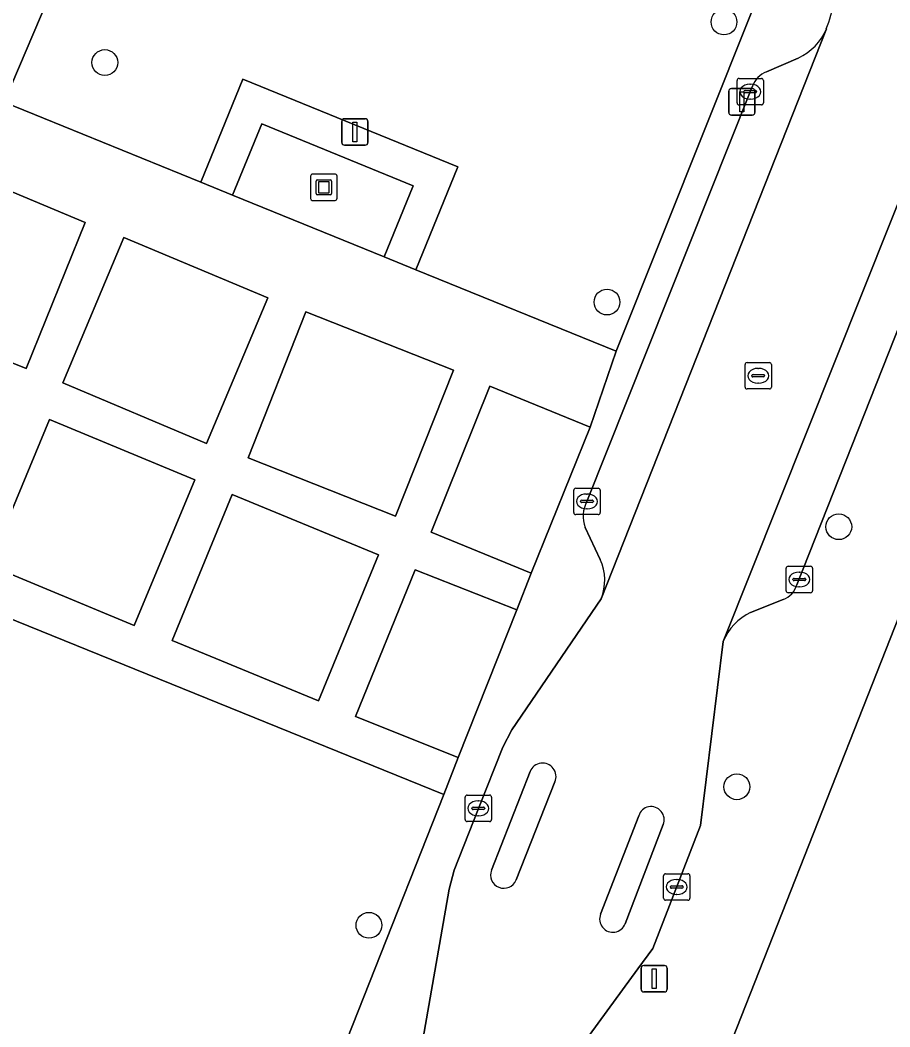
# Model space of a CAD drawing. Extents: x 159817 to 160765, y 380688 to 381638.
# Drawn here: x 160319.44 to 160352.4, y 381375.72 to 381413.85 of the extents above; entities that cross this region are included whole.
import ezdxf

# ---------------------------------------------------------------- set-up
doc = ezdxf.new("R2010")
doc.units = 0
for name, color, linetype in [('IMGEO_Boom', 7, 'Continuous'), ('IMGEO_Erf', 7, 'Continuous'), ('IMGEO_Groenvoorziening', 7, 'Continuous'), ('IMGEO_Haag', 7, 'Continuous'), ('IMGEO_Kolk', 7, 'Continuous'), ('IMGEO_Kunstobject', 7, 'Continuous'), ('IMGEO_Lichtmast', 7, 'Continuous'), ('IMGEO_Parkeervlak_open', 7, 'Continuous'), ('IMGEO_Rijbaan_lokaal_open', 7, 'Continuous'), ('IMGEO_Rioolput', 7, 'Continuous'), ('IMGEO_Verkeersbordpaal', 7, 'Continuous'), ('IMGEO_Verkeerseiland_open', 7, 'Continuous'), ('IMGEO_Voetpad_open', 7, 'Continuous')]:
    doc.layers.add(name, color=color, linetype=linetype)

msp = doc.modelspace()

# ---------------------------------------------------------------- linework, layer by layer
at = {"layer": 'IMGEO_Boom'}
for centre in [(160346.114, 381413.78), (160322.651, 381412.243), (160341.681, 381403.171), (160350.464, 381394.662), (160346.603, 381384.814), (160332.659, 381379.567)]:
    msp.add_circle(centre, 0.489, dxfattribs=at)
at = {"layer": 'IMGEO_Erf'}
msp.add_lwpolyline([(160353.609, 381393.461), (160344.195, 381369.593), (160344.446, 381369.494), (160348.44, 381367.919), (160349.51, 381370.633), (160352.707, 381369.373)], dxfattribs=at)
at = {"layer": 'IMGEO_Groenvoorziening'}
msp.add_lwpolyline([(160324.576, 381424.229), (160322.466, 381419.271), (160318.838, 381410.743), (160326.286, 381407.712), (160327.883, 381411.613), (160336.031, 381408.291), (160334.437, 381404.394), (160342.024, 381401.307), (160347.167, 381414.181)], dxfattribs=at)
for points in [[(160334.437, 381404.394), (160336.031, 381408.291), (160327.883, 381411.613), (160326.286, 381407.712), (160327.49, 381407.222), (160328.594, 381409.919), (160334.335, 381407.578), (160333.233, 381404.884)], [(160321.903, 381406.187), (160317.588, 381407.992), (160315.206, 381402.446), (160319.673, 381400.657)], [(160328.825, 381403.331), (160323.376, 381405.623), (160321.058, 381400.113), (160326.507, 381397.82)], [(160335.862, 381400.59), (160330.271, 381402.804), (160328.08, 381397.273), (160333.67, 381395.058)], [(160341.047, 381398.434), (160337.235, 381399.988), (160335.017, 381394.453), (160338.806, 381392.902)], [(160326.06, 381396.436), (160320.556, 381398.727), (160318.258, 381393.208), (160323.762, 381390.917)], [(160333.023, 381393.6), (160327.475, 381395.886), (160325.196, 381390.355), (160330.744, 381388.069)], [(160327.681, 381364.751), (160321.709, 381367.163), (160324.123, 381372.682), (160329.863, 381370.275), (160335.491, 381384.517), (160311.657, 381394.179), (160274.636, 381307.919), (160279.077, 381305.951), (160276.769, 381300.449), (160285.55, 381296.997), (160287.869, 381302.661), (160293.501, 381300.328), (160291.365, 381294.711), (160298.844, 381291.771), (160304.091, 381305.049), (160298.398, 381307.165), (160300.615, 381313.142), (160306.429, 381310.967)], [(160338.258, 381391.52), (160334.414, 381393.028), (160332.147, 381387.481), (160336.045, 381385.919)]]:
    msp.add_lwpolyline(points, close=True, dxfattribs=at)
at = {"layer": 'IMGEO_Haag'}
msp.add_lwpolyline([(160334.437, 381404.394), (160336.031, 381408.291), (160327.883, 381411.613), (160326.286, 381407.712), (160327.49, 381407.222), (160328.594, 381409.919), (160334.335, 381407.578), (160333.233, 381404.884)], close=True, dxfattribs=at)
at = {"layer": 'IMGEO_Kolk'}
for p, q in [((160346.684, 381411.64), (160347.536, 381411.64)), ((160346.609, 381410.714), (160346.609, 381411.566)), ((160347.097, 381411.42), (160347.122, 381411.42)), ((160347.61, 381411.566), (160347.61, 381410.714)), ((160346.868, 381411.134), (160346.868, 381411.146)), ((160347.306, 381411.097), (160346.908, 381411.097)), ((160346.911, 381411.183), (160347.309, 381411.183)), ((160347.352, 381411.146), (160347.352, 381411.134)), ((160347.536, 381410.64), (160346.684, 381410.64)), ((160347.12, 381410.86), (160347.095, 381410.86)), ((160340.421, 381395.196), (160340.421, 381396.048)), ((160340.496, 381396.122), (160341.348, 381396.122)), ((160341.422, 381396.048), (160341.422, 381395.196)), ((160340.68, 381395.616), (160340.68, 381395.628)), ((160340.723, 381395.665), (160341.121, 381395.665)), ((160340.909, 381395.902), (160340.934, 381395.902)), ((160341.164, 381395.628), (160341.164, 381395.616)), ((160341.118, 381395.579), (160340.72, 381395.579)), ((160340.932, 381395.342), (160340.907, 381395.342)), ((160341.348, 381395.122), (160340.496, 381395.122)), ((160348.47, 381392.239), (160348.47, 381393.091)), ((160348.545, 381393.165), (160349.397, 381393.165)), ((160349.471, 381393.091), (160349.471, 381392.239)), ((160348.729, 381392.659), (160348.729, 381392.671)), ((160349.167, 381392.622), (160348.769, 381392.622)), ((160348.772, 381392.708), (160349.17, 381392.708)), ((160348.958, 381392.945), (160348.983, 381392.945)), ((160349.213, 381392.671), (160349.213, 381392.659)), ((160348.981, 381392.385), (160348.956, 381392.385)), ((160349.397, 381392.165), (160348.545, 381392.165)), ((160336.304, 381383.57), (160336.304, 381384.422)), ((160336.379, 381384.496), (160337.231, 381384.496)), ((160336.792, 381384.276), (160336.817, 381384.276)), ((160337.305, 381384.422), (160337.305, 381383.57)), ((160336.563, 381383.99), (160336.563, 381384.002)), ((160337.001, 381383.953), (160336.603, 381383.953)), ((160336.606, 381384.039), (160337.004, 381384.039)), ((160337.047, 381384.002), (160337.047, 381383.99)), ((160337.231, 381383.496), (160336.379, 381383.496)), ((160336.815, 381383.716), (160336.79, 381383.716)), ((160343.897, 381381.519), (160344.749, 381381.519)), ((160343.822, 381380.593), (160343.822, 381381.445)), ((160344.31, 381381.299), (160344.335, 381381.299)), ((160344.823, 381381.445), (160344.823, 381380.593)), ((160344.081, 381381.013), (160344.081, 381381.025)), ((160344.519, 381380.976), (160344.121, 381380.976)), ((160344.124, 381381.062), (160344.522, 381381.062)), ((160344.565, 381381.025), (160344.565, 381381.013)), ((160344.749, 381380.519), (160343.897, 381380.519)), ((160344.333, 381380.739), (160344.308, 381380.739))]:
    msp.add_line(p, q, dxfattribs=at)
for points in [[(160346.684, 381411.64), (160347.536, 381411.64)], [(160346.609, 381410.714), (160346.609, 381411.566)], [(160347.61, 381411.566), (160347.61, 381410.714)], [(160347.536, 381410.64), (160346.684, 381410.64)], [(160340.421, 381395.196), (160340.421, 381396.048)], [(160340.496, 381396.122), (160341.348, 381396.122)], [(160341.422, 381396.048), (160341.422, 381395.196)], [(160341.348, 381395.122), (160340.496, 381395.122)], [(160348.47, 381392.239), (160348.47, 381393.091)], [(160348.545, 381393.165), (160349.397, 381393.165)], [(160349.471, 381393.091), (160349.471, 381392.239)], [(160349.397, 381392.165), (160348.545, 381392.165)], [(160336.304, 381383.57), (160336.304, 381384.422)], [(160336.379, 381384.496), (160337.231, 381384.496)], [(160337.305, 381384.422), (160337.305, 381383.57)], [(160337.231, 381383.496), (160336.379, 381383.496)], [(160343.897, 381381.519), (160344.749, 381381.519)], [(160343.822, 381380.593), (160343.822, 381381.445)], [(160344.823, 381381.445), (160344.823, 381380.593)], [(160344.749, 381380.519), (160343.897, 381380.519)]]:
    msp.add_lwpolyline(points, dxfattribs=at)
for centre, radius, start, end in [((160346.686, 381411.564), 0.0765, 91.552, 178.448), ((160346.686, 381411.564), 0.0765, 91.552, 178.448), ((160347.534, 381411.564), 0.0765, 1.552, 88.448), ((160347.534, 381411.564), 0.0765, 1.552, 88.448), ((160346.908, 381411.143), 0.0403, 85.8775, 175.7526), ((160346.905, 381411.133), 0.0366, 178.938, 274.7102), ((160347.309, 381411.14), 0.043, 264.8664, 352.4533), ((160347.313, 381411.145), 0.0386, 1.7309, 96.639), ((160346.686, 381410.716), 0.0765, 181.552, 268.448), ((160346.686, 381410.716), 0.0765, 181.552, 268.448), ((160347.534, 381410.716), 0.0765, 271.552, 358.448), ((160347.534, 381410.716), 0.0765, 271.552, 358.448), ((160340.498, 381396.046), 0.0765, 91.552, 178.448), ((160340.498, 381396.046), 0.0765, 91.552, 178.448), ((160341.346, 381396.046), 0.0765, 1.552, 88.448), ((160341.346, 381396.046), 0.0765, 1.552, 88.448), ((160340.72, 381395.625), 0.0403, 85.8775, 175.7526), ((160340.717, 381395.615), 0.0366, 178.938, 274.7102), ((160341.121, 381395.622), 0.043, 264.8664, 352.4533), ((160341.125, 381395.627), 0.0386, 1.7309, 96.639), ((160340.498, 381395.198), 0.0765, 181.552, 268.448), ((160340.498, 381395.198), 0.0765, 181.552, 268.448), ((160341.346, 381395.198), 0.0765, 271.552, 358.448), ((160341.346, 381395.198), 0.0765, 271.552, 358.448), ((160348.547, 381393.089), 0.0765, 91.552, 178.448), ((160348.547, 381393.089), 0.0765, 91.552, 178.448), ((160349.395, 381393.089), 0.0765, 1.552, 88.448), ((160349.395, 381393.089), 0.0765, 1.552, 88.448), ((160348.769, 381392.668), 0.0403, 85.8775, 175.7526), ((160348.766, 381392.658), 0.0366, 178.938, 274.7102), ((160349.17, 381392.665), 0.043, 264.8664, 352.4533), ((160349.174, 381392.67), 0.0386, 1.7309, 96.639), ((160348.547, 381392.241), 0.0765, 181.552, 268.448), ((160348.547, 381392.241), 0.0765, 181.552, 268.448), ((160349.395, 381392.241), 0.0765, 271.552, 358.448), ((160349.395, 381392.241), 0.0765, 271.552, 358.448), ((160336.381, 381384.42), 0.0765, 91.552, 178.448), ((160336.381, 381384.42), 0.0765, 91.552, 178.448), ((160337.229, 381384.42), 0.0765, 1.552, 88.448), ((160337.229, 381384.42), 0.0765, 1.552, 88.448), ((160336.603, 381383.999), 0.0403, 85.8775, 175.7526), ((160336.6, 381383.989), 0.0366, 178.938, 274.7102), ((160337.004, 381383.996), 0.043, 264.8664, 352.4533), ((160337.008, 381384.001), 0.0386, 1.7309, 96.639), ((160336.381, 381383.572), 0.0765, 181.552, 268.448), ((160336.381, 381383.572), 0.0765, 181.552, 268.448), ((160337.229, 381383.572), 0.0765, 271.552, 358.448), ((160337.229, 381383.572), 0.0765, 271.552, 358.448), ((160343.899, 381381.443), 0.0765, 91.552, 178.448), ((160343.899, 381381.443), 0.0765, 91.552, 178.448), ((160344.747, 381381.443), 0.0765, 1.552, 88.448), ((160344.747, 381381.443), 0.0765, 1.552, 88.448), ((160344.121, 381381.022), 0.0403, 85.8775, 175.7526), ((160344.118, 381381.012), 0.0366, 178.938, 274.7102), ((160344.522, 381381.019), 0.043, 264.8664, 352.4533), ((160344.526, 381381.024), 0.0386, 1.7309, 96.639), ((160343.899, 381380.595), 0.0765, 181.552, 268.448), ((160343.899, 381380.595), 0.0765, 181.552, 268.448), ((160344.747, 381380.595), 0.0765, 271.552, 358.448), ((160344.747, 381380.595), 0.0765, 271.552, 358.448)]:
    msp.add_arc(centre, radius, start, end, dxfattribs=at)
for centre, major_axis, ratio, start_param, end_param in [((160347.096, 381411.14), (-0.387, 0.002), 0.722429, 4.712389, 7.853982), ((160347.121, 381411.14), (-0.39, 0.002), 0.717154, 1.570796, 4.712389), ((160340.908, 381395.622), (-0.387, 0.002), 0.722429, 4.712389, 7.853982), ((160340.933, 381395.622), (-0.39, 0.002), 0.717154, 1.570796, 4.712389), ((160348.957, 381392.665), (-0.387, 0.002), 0.722429, 4.712389, 7.853982), ((160348.982, 381392.665), (-0.39, 0.002), 0.717154, 1.570796, 4.712389), ((160336.791, 381383.996), (-0.387, 0.002), 0.722429, 4.712389, 7.853982), ((160336.816, 381383.996), (-0.39, 0.002), 0.717154, 1.570796, 4.712389), ((160344.309, 381381.019), (-0.387, 0.002), 0.722429, 4.712389, 7.853982), ((160344.334, 381381.019), (-0.39, 0.002), 0.717154, 1.570796, 4.712389)]:
    msp.add_ellipse(centre, major_axis=major_axis, ratio=ratio, start_param=start_param, end_param=end_param, dxfattribs=at)
at = {"layer": 'IMGEO_Kunstobject'}
for p, q in [((160330.449, 381407.935), (160330.449, 381407.094)), ((160330.449, 381407.935), (160330.449, 381407.094)), ((160331.365, 381408.019), (160330.524, 381408.019)), ((160331.365, 381408.019), (160330.524, 381408.019)), ((160331.449, 381407.103), (160331.449, 381407.944)), ((160331.449, 381407.103), (160331.449, 381407.944)), ((160330.663, 381407.283), (160330.663, 381407.757)), ((160330.713, 381407.807), (160331.187, 381407.807)), ((160330.743, 381407.707), (160330.743, 381407.333)), ((160331.137, 381407.727), (160330.763, 381407.727)), ((160331.157, 381407.333), (160331.157, 381407.707)), ((160331.237, 381407.757), (160331.237, 381407.283)), ((160331.187, 381407.233), (160330.713, 381407.233)), ((160330.763, 381407.313), (160331.137, 381407.313)), ((160330.533, 381407.019), (160331.374, 381407.019)), ((160330.533, 381407.019), (160331.374, 381407.019))]:
    msp.add_line(p, q, dxfattribs=at)
for centre, radius, start, end in [((160330.527, 381407.941), 0.0779, 92.4484, 184.2845), ((160330.527, 381407.941), 0.0779, 92.4484, 184.2845), ((160331.371, 381407.941), 0.0779, 2.4484, 94.2845), ((160331.371, 381407.941), 0.0779, 2.4484, 94.2845), ((160330.713, 381407.757), 0.05, 90, 180), ((160330.763, 381407.707), 0.02, 90, 180), ((160331.137, 381407.707), 0.02, 360, 90), ((160331.187, 381407.757), 0.05, 360, 90), ((160330.527, 381407.097), 0.0779, 182.4484, 274.2845), ((160330.527, 381407.097), 0.0779, 182.4484, 274.2845), ((160330.713, 381407.283), 0.05, 180, 270), ((160330.763, 381407.333), 0.02, 180, 270), ((160331.137, 381407.333), 0.02, 270, 0), ((160331.187, 381407.283), 0.05, 270, 0), ((160331.371, 381407.097), 0.0779, 272.4484, 4.2845), ((160331.371, 381407.097), 0.0779, 272.4484, 4.2845)]:
    msp.add_arc(centre, radius, start, end, dxfattribs=at)
at = {"layer": 'IMGEO_Lichtmast'}
for p, q in [((160346.396, 381411.256), (160347.186, 381411.256)), ((160347.186, 381411.256), (160346.396, 381411.256)), ((160346.296, 381410.356), (160346.296, 381411.156)), ((160346.296, 381411.156), (160346.296, 381410.356)), ((160347.286, 381411.156), (160347.286, 381410.356)), ((160347.286, 381410.356), (160347.286, 381411.156)), ((160347.186, 381410.256), (160346.396, 381410.256)), ((160346.396, 381410.256), (160347.186, 381410.256)), ((160342.971, 381377.143), (160342.971, 381377.943)), ((160342.971, 381377.943), (160342.971, 381377.143)), ((160343.071, 381378.043), (160343.861, 381378.043)), ((160343.861, 381378.043), (160343.071, 381378.043)), ((160343.961, 381377.943), (160343.961, 381377.143)), ((160343.961, 381377.143), (160343.961, 381377.943)), ((160343.861, 381377.043), (160343.071, 381377.043)), ((160343.071, 381377.043), (160343.861, 381377.043))]:
    msp.add_line(p, q, dxfattribs=at)
for points in [[(160346.716, 381411.131), (160346.866, 381411.131), (160346.866, 381410.381), (160346.716, 381410.381), (160346.716, 381411.131)], [(160343.391, 381377.918), (160343.541, 381377.918), (160343.541, 381377.168), (160343.391, 381377.168), (160343.391, 381377.918)]]:
    msp.add_lwpolyline(points, dxfattribs=at)
for centre, start, end in [((160346.396, 381411.156), 90, 180), ((160346.396, 381411.156), 90, 180), ((160347.186, 381411.156), 0, 90), ((160347.186, 381411.156), 360, 90), ((160346.396, 381410.356), 180, 270), ((160346.396, 381410.356), 180, 270), ((160347.186, 381410.356), 270, 0), ((160347.186, 381410.356), 270, 0), ((160343.071, 381377.943), 90, 180), ((160343.071, 381377.943), 90, 180), ((160343.861, 381377.943), 0, 90), ((160343.861, 381377.943), 360, 90), ((160343.071, 381377.143), 180, 270), ((160343.071, 381377.143), 180, 270), ((160343.861, 381377.143), 270, 0), ((160343.861, 381377.143), 270, 0)]:
    msp.add_arc(centre, 0.1, start, end, dxfattribs=at)
at = {"layer": 'IMGEO_Parkeervlak_open'}
for points in [[(160341.463, 381391.931), (160349.993, 381413.519)], [(160348.931, 381412.411), (160347.726, 381411.893)], [(160347.196, 381411.344), (160347.111, 381411.14), (160340.922, 381395.621)], [(160354.547, 381411.509), (160346.086, 381390.314)], [(160348.876, 381392.46), (160355.132, 381408.254)], [(160340.851, 381394.636), (160341.423, 381393.423)], [(160347.125, 381391.417), (160348.361, 381391.903)]]:
    msp.add_lwpolyline(points, dxfattribs=at)
for centre, radius, start, end in [((160348.003, 381414.364), 2.162, 295.4265, 337.0023), ((160348.014, 381411.084), 0.858, 109.6191, 162.3985), ((160341.94, 381395.053), 1.166, 150.8135, 200.9409), ((160339.676, 381392.63), 1.919, 338.6503, 24.4211), ((160348.038, 381392.718), 0.876, 291.5964, 342.8909), ((160348.038, 381389.516), 2.109, 115.6593, 157.7635)]:
    msp.add_arc(centre, radius, start, end, dxfattribs=at)
at = {"layer": 'IMGEO_Rijbaan_lokaal_open'}
for points in [[(160349.993, 381413.519), (160341.463, 381391.931), (160338.069, 381386.973), (160337.727, 381386.312), (160336.806, 381383.995), (160335.886, 381381.655), (160335.694, 381380.931), (160334.664, 381375.02), (160334.58, 381374.806), (160327.725, 381357.024), (160326.426, 381355.415), (160325.632, 381355.733), (160324.621, 381353.178), (160311.054, 381318.986)], [(160317.046, 381316.965), (160324.406, 381335.726), (160339.132, 381372.508), (160339.393, 381373.215), (160340.19, 381374.267), (160342.853, 381377.914), (160343.412, 381378.689), (160345.23, 381383.344), (160346.086, 381390.314), (160354.547, 381411.509)], [(160337.299, 381381.657), (160338.765, 381385.393)], [(160339.708, 381384.999), (160338.237, 381381.283)], [(160341.439, 381379.988), (160342.883, 381383.715)], [(160343.811, 381383.382), (160342.369, 381379.628)]]:
    msp.add_lwpolyline(points, dxfattribs=at)
for centre, radius, start, end in [((160344.729, 381415.554), 5.643, 338.8624, 0.9032), ((160339.238, 381385.2), 0.511, 336.8987, 157.7494), ((160343.354, 381383.569), 0.493, 337.7785, 162.7419), ((160337.77, 381381.474), 0.505, 158.7697, 337.7539), ((160341.901, 381379.801), 0.499, 157.9708, 339.7067)]:
    msp.add_arc(centre, radius, start, end, dxfattribs=at)
at = {"layer": 'IMGEO_Rioolput'}
for p, q in [((160346.912, 381399.954), (160346.912, 381400.806)), ((160346.987, 381400.88), (160347.839, 381400.88)), ((160347.4, 381400.66), (160347.425, 381400.66)), ((160347.913, 381400.806), (160347.913, 381399.954)), ((160347.171, 381400.374), (160347.171, 381400.386)), ((160347.609, 381400.337), (160347.211, 381400.337)), ((160347.214, 381400.423), (160347.612, 381400.423)), ((160347.655, 381400.386), (160347.655, 381400.374)), ((160347.839, 381399.88), (160346.987, 381399.88)), ((160347.423, 381400.1), (160347.398, 381400.1))]:
    msp.add_line(p, q, dxfattribs=at)
for points in [[(160346.912, 381399.954), (160346.912, 381400.806)], [(160346.987, 381400.88), (160347.839, 381400.88)], [(160347.913, 381400.806), (160347.913, 381399.954)], [(160347.839, 381399.88), (160346.987, 381399.88)]]:
    msp.add_lwpolyline(points, dxfattribs=at)
for centre, radius, start, end in [((160346.989, 381400.804), 0.0765, 91.552, 178.448), ((160346.989, 381400.804), 0.0765, 91.552, 178.448), ((160347.837, 381400.804), 0.0765, 1.552, 88.448), ((160347.837, 381400.804), 0.0765, 1.552, 88.448), ((160347.211, 381400.383), 0.0403, 85.8775, 175.7526), ((160347.208, 381400.373), 0.0366, 178.938, 274.7102), ((160347.612, 381400.38), 0.043, 264.8664, 352.4533), ((160347.616, 381400.385), 0.0386, 1.7309, 96.639), ((160346.989, 381399.956), 0.0765, 181.552, 268.448), ((160346.989, 381399.956), 0.0765, 181.552, 268.448), ((160347.837, 381399.956), 0.0765, 271.552, 358.448), ((160347.837, 381399.956), 0.0765, 271.552, 358.448)]:
    msp.add_arc(centre, radius, start, end, dxfattribs=at)
for centre, major_axis, ratio, start_param, end_param in [((160347.399, 381400.38), (-0.387, 0.002), 0.722429, 4.712389, 7.853982), ((160347.424, 381400.38), (-0.39, 0.002), 0.717154, 1.570796, 4.712389)]:
    msp.add_ellipse(centre, major_axis=major_axis, ratio=ratio, start_param=start_param, end_param=end_param, dxfattribs=at)
at = {"layer": 'IMGEO_Verkeersbordpaal'}
for p, q in [((160331.729, 381410.114), (160332.519, 381410.114)), ((160332.519, 381410.114), (160331.729, 381410.114)), ((160331.629, 381409.214), (160331.629, 381410.014)), ((160331.629, 381410.014), (160331.629, 381409.214)), ((160332.619, 381410.014), (160332.619, 381409.214)), ((160332.619, 381409.214), (160332.619, 381410.014)), ((160332.519, 381409.114), (160331.729, 381409.114)), ((160331.729, 381409.114), (160332.519, 381409.114))]:
    msp.add_line(p, q, dxfattribs=at)
msp.add_lwpolyline([(160332.049, 381409.989), (160332.199, 381409.989), (160332.199, 381409.239), (160332.049, 381409.239), (160332.049, 381409.989)], dxfattribs=at)
for centre, start, end in [((160331.729, 381410.014), 90, 180), ((160331.729, 381410.014), 90, 180), ((160332.519, 381410.014), 0, 90), ((160332.519, 381410.014), 360, 90), ((160331.729, 381409.214), 180, 270), ((160331.729, 381409.214), 180, 270), ((160332.519, 381409.214), 270, 0), ((160332.519, 381409.214), 270, 0)]:
    msp.add_arc(centre, 0.1, start, end, dxfattribs=at)
at = {"layer": 'IMGEO_Verkeerseiland_open'}
for points in [[(160338.765, 381385.393), (160337.299, 381381.657)], [(160338.237, 381381.283), (160339.708, 381384.999)], [(160342.883, 381383.715), (160341.439, 381379.988)], [(160342.369, 381379.628), (160343.811, 381383.382)]]:
    msp.add_lwpolyline(points, dxfattribs=at)
for centre, radius, start, end in [((160339.238, 381385.2), 0.511, 336.8987, 157.7494), ((160343.354, 381383.569), 0.493, 337.7785, 162.7419), ((160337.77, 381381.474), 0.505, 158.7697, 337.7539), ((160341.901, 381379.801), 0.499, 157.9708, 339.7067)]:
    msp.add_arc(centre, radius, start, end, dxfattribs=at)
at = {"layer": 'IMGEO_Voetpad_open'}
for points in [[(160253, 381257.506), (160255.623, 381263.651), (160257.027, 381266.942), (160258.053, 381269.345), (160259.84, 381273.444), (160262.31, 381279.199), (160262.899, 381280.571), (160265.357, 381286.3), (160266.003, 381287.803), (160268.464, 381293.537), (160269.055, 381294.916), (160271.563, 381300.759), (160272.201, 381302.245), (160274.636, 381307.919), (160311.657, 381394.179), (160312.241, 381395.538), (160314.619, 381401.078), (160315.206, 381402.446), (160317.588, 381407.992), (160318.838, 381410.743), (160322.466, 381419.271)], [(160349.927, 381417.755), (160347.167, 381414.181), (160342.024, 381401.307), (160341.047, 381398.434), (160338.806, 381392.902), (160338.258, 381391.52), (160336.045, 381385.919), (160335.491, 381384.517), (160329.863, 381370.275), (160327.681, 381364.751), (160306.429, 381310.967)], [(160347.726, 381411.893), (160348.931, 381412.411)], [(160340.922, 381395.621), (160347.111, 381411.14), (160347.196, 381411.344)], [(160355.132, 381408.254), (160348.876, 381392.46)], [(160341.423, 381393.423), (160340.851, 381394.636)], [(160328.162, 381327.153), (160328.314, 381329.328), (160343.595, 381368.072), (160344.195, 381369.593), (160353.609, 381393.461)], [(160334.58, 381374.806), (160334.664, 381375.02), (160335.694, 381380.931), (160335.886, 381381.655), (160336.806, 381383.995), (160337.727, 381386.312), (160338.069, 381386.973), (160341.463, 381391.931)], [(160348.361, 381391.903), (160347.125, 381391.417)], [(160346.086, 381390.314), (160345.23, 381383.344), (160343.412, 381378.689), (160342.853, 381377.914), (160340.19, 381374.267), (160339.393, 381373.215), (160339.132, 381372.508)]]:
    msp.add_lwpolyline(points, dxfattribs=at)
for points in [[(160337.235, 381399.988), (160341.047, 381398.434), (160342.024, 381401.307), (160334.437, 381404.394), (160333.233, 381404.884), (160327.49, 381407.222), (160326.286, 381407.712), (160318.838, 381410.743), (160317.588, 381407.992), (160321.903, 381406.187), (160319.673, 381400.657), (160315.206, 381402.446), (160314.619, 381401.078), (160319.101, 381399.256), (160316.836, 381393.709), (160312.241, 381395.538), (160311.657, 381394.179), (160335.491, 381384.517), (160336.045, 381385.919), (160332.147, 381387.481), (160334.414, 381393.028), (160338.258, 381391.52), (160338.806, 381392.902), (160335.017, 381394.453)], [(160333.233, 381404.884), (160334.335, 381407.578), (160328.594, 381409.919), (160327.49, 381407.222)], [(160326.507, 381397.82), (160321.058, 381400.113), (160323.376, 381405.623), (160328.825, 381403.331)], [(160333.67, 381395.058), (160328.08, 381397.273), (160330.271, 381402.804), (160335.862, 381400.59)], [(160326.06, 381396.436), (160323.762, 381390.917), (160318.258, 381393.208), (160320.556, 381398.727)], [(160333.023, 381393.6), (160330.744, 381388.069), (160325.196, 381390.355), (160327.475, 381395.886)]]:
    msp.add_lwpolyline(points, close=True, dxfattribs=at)
for centre, radius, start, end in [((160344.729, 381415.554), 5.643, 338.8624, 0.9032), ((160348.003, 381414.364), 2.162, 295.4265, 337.0023), ((160348.014, 381411.084), 0.858, 109.6191, 162.3985), ((160341.94, 381395.053), 1.166, 150.8135, 200.9409), ((160339.676, 381392.63), 1.919, 338.6503, 24.4211), ((160348.038, 381392.718), 0.876, 291.5964, 342.8909), ((160348.038, 381389.516), 2.109, 115.6593, 157.7635)]:
    msp.add_arc(centre, radius, start, end, dxfattribs=at)

doc.saveas('drawing.dxf')
